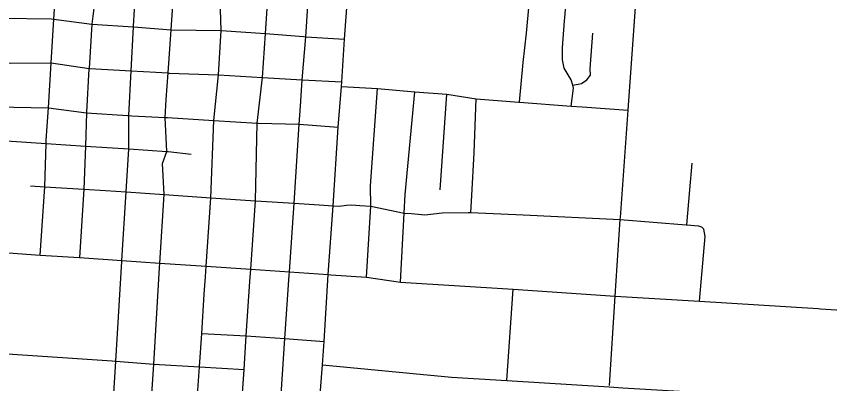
# Model space of a CAD drawing. Extents: x 1755200 to 1902939, y 644115 to 788070.
# Drawn here: x 1835391 to 1842872, y 703953 to 707332 of the extents above; entities that cross this region are included whole.
import ezdxf

# ---------------------------------------------------------------- set-up
doc = ezdxf.new("R2010")
doc.units = 0
doc.layers.add('GM_X_City_Street', color=7, linetype='Continuous')

msp = doc.modelspace()

# ---------------------------------------------------------------- linework, layer by layer
at = {"layer": 'GM_X_City_Street'}
for points in [[(1837539.4, 704892.3), (1837547.1, 705006.2), (1837590.6, 705636.2), (1837605.7, 706349.8), (1837656.3, 706768.4), (1837683.8, 707172.4), (1837704.4, 707497.3), (1837727.6, 707830.5), (1837748.2, 708141.8), (1837770.3, 708435.1), (1837792.1, 708753.6), (1837814.9, 709075.4), (1837842.5, 709472.4), (1837870, 709871.4), (1837893.7, 710188.8), (1837902.4, 710359), (1837875.6, 710385.8), (1837896.4, 711011.4), (1837896.5, 711015.7), (1837953.3, 711715.9), (1837969.8, 711898.5), (1837981.8, 712088.3)], [(1836424.6, 706419.3), (1836446.9, 706829.8), (1836468.8, 707233.7), (1836469.2, 707240.9), (1836487.9, 707551.5), (1836507.7, 707881.6), (1836557.3, 708223.4), (1836577.1, 708517), (1836596.7, 708836.6), (1836616.5, 709157.5), (1836640.5, 709554.8), (1836666.9, 709952.3), (1836686.3, 710271.3), (1836701, 710464.9), (1836728.7, 711102.9), (1836775.9, 711769.1)], [(1836379.6, 711750.3), (1836338.5, 711144.6), (1836336.7, 711118), (1836331.2, 710857.2), (1836309.5, 710490), (1836299.1, 710300.8), (1836277.5, 709980.8), (1836250.5, 709580.4), (1836226.5, 709182), (1836207.3, 708862.8), (1836187.7, 708542), (1836180.1, 708417), (1836169.5, 708247.3), (1836150.9, 707940.9), (1836128.9, 707607.2), (1836085.2, 707260.6), (1836059.7, 706851.5), (1836059.6, 706848.9), (1836035.8, 706451.2)], [(1836708.1, 705018.9), (1836710.5, 705060.8), (1836752, 705693.2), (1836735.6, 705979.3), (1836775.9, 706089), (1836760.9, 706402), (1836770.8, 706568.1), (1836787.3, 706810.8), (1836814.3, 707207.3), (1836836.1, 707527.1), (1836839.1, 707571.4), (1836857.5, 707857), (1836911.1, 708197.7), (1836931.9, 708492.2), (1836953.7, 708812), (1836973.1, 709134.1), (1836999.4, 709531.4), (1837025.5, 709928), (1837046.5, 710248.7), (1837060.4, 710438.8), (1837086.5, 710853.8), (1837057.9, 711065.3), (1837078.4, 711310), (1837107.7, 711754.1)], [(1837129.6, 704935.8), (1837135.7, 705032.6), (1837180.4, 705661.4), (1837206.2, 706374.5), (1837250.6, 706794.2), (1837274.6, 707201.6), (1837267.1, 707495.1), (1837286.9, 707826.7), (1837335.3, 708170.8), (1837355.3, 708463.6), (1837376.7, 708781.8), (1837398.9, 709104.4), (1837423.7, 709501.2), (1837449.3, 709900.2), (1837470.1, 710218.4), (1837484, 710411.1), (1837490, 710512.4)], [(1840433.8, 707291.4), (1840435.9, 707317.2), (1840457, 707582.9), (1840506.2, 708037.4), (1840530.1, 708370.2), (1840588.3, 709189.2), (1840653.3, 710012.6), (1840667.2, 710191.5)], [(1840897.4, 704757.3), (1840945.3, 705462.2), (1840946.7, 705482.5), (1841017.9, 706469.4), (1841083, 707371.7), (1841100.9, 707601.3), (1841135.9, 707997.2), (1841157.1, 708321.7), (1841187.8, 708715.1), (1841188.4, 708723.8), (1841218.5, 709146), (1841235.3, 709476), (1841267.9, 709813), (1841281.8, 709979.6), (1841292.2, 710108.1), (1841308.7, 710148.1), (1841309.8, 710153.9)], [(1838259.6, 704955.8), (1838306.2, 705589.4), (1838352.4, 706311.2), (1838382.5, 706687.6), (1838384.2, 706728.9), (1838410.9, 707120.8), (1838457.1, 707785.2), (1838480.7, 708093), (1838481.3, 708101.7)], [(1835666.6, 706191.3), (1835686.3, 706490.8), (1835711.3, 706905.4), (1835735.9, 707306.8), (1835756.7, 707632.2), (1835777.7, 707966.2), (1835780.7, 708012.4), (1835782.2, 708038)], [(1837901, 704950.7), (1837903.1, 704982), (1837946.7, 705613.6), (1837993.2, 706338.7), (1838005.2, 706506.3), (1838021.5, 706746.1), (1838053.3, 707143.2), (1838096, 707810.1), (1838112.1, 708065.9)], [(1840017.3, 706542.5), (1840051.4, 706908.3), (1840084, 707176.4), (1840106.9, 707443.1)], [(1835227.6, 707317.8), (1835257.9, 707315.8), (1835714.3, 707307.2)], [(1835714.3, 707307.2), (1835735.9, 707306.8), (1836085.2, 707260.6), (1836468.8, 707233.7), (1836814.3, 707207.3), (1837274.6, 707201.6), (1837683.8, 707172.4), (1838033, 707144.8)], [(1840494.7, 706506.1), (1840515.7, 706669.8), (1840508.1, 706698.8), (1840495, 706748.3), (1840428.8, 706853.7), (1840414.1, 706932.1), (1840413.9, 707040.4), (1840433.8, 707291.4)], [(1838033, 707144.8), (1838053.3, 707143.2), (1838410.9, 707120.8)], [(1840508.1, 706698.8), (1840588.5, 706712.6), (1840639.1, 706747.8), (1840671.8, 706789.4), (1840668.8, 706847.6), (1840694.4, 707177.9)], [(1834460.9, 706957.8), (1834829.3, 706934.4), (1835232.3, 706908.9), (1835337.6, 706902.2), (1835711.3, 706905.4), (1836059.7, 706851.5), (1836062.1, 706851.3), (1836065.9, 706851.1)], [(1836065.9, 706851.1), (1836067.4, 706851), (1836446.9, 706829.8), (1836787.3, 706810.8), (1836796.8, 706810.3), (1837250.6, 706794.2), (1837656.3, 706768.4), (1838021.5, 706746.1), (1838384.2, 706728.9)], [(1838382.5, 706687.6), (1838712.6, 706667.9), (1839054.9, 706638.6), (1839350.9, 706616.6), (1839619.6, 706572.6), (1840012.3, 706542.9), (1840017.3, 706542.5), (1840494.7, 706506.1), (1840594.6, 706498.5), (1841017.9, 706469.4)], [(1832997, 706672.2), (1833142.2, 706662.6), (1833311.3, 706651.5), (1833650.9, 706628.8), (1833995.3, 706605.6), (1834433.3, 706552.7), (1834806.1, 706527.7), (1834814.6, 706527.2), (1835205.5, 706500.6), (1835686.3, 706490.8), (1836035.4, 706444.3), (1836414.2, 706419.9), (1836424.6, 706419.3), (1836453.7, 706417.8)], [(1838612, 704933.4), (1838651.5, 705584.9), (1838649.8, 705774), (1838712.6, 706667.9)], [(1838924.9, 704886.6), (1838957.5, 705522.1), (1838966.3, 705694.1), (1839054.9, 706638.6)], [(1839290.7, 705735.2), (1839350.9, 706616.6)], [(1839580.4, 705684), (1839580.4, 705684.1), (1839603.1, 706076), (1839619.6, 706572.6)], [(1836035.8, 706451.2), (1836035.4, 706444.3), (1836027.1, 706137.3), (1836012.4, 705743.3), (1835972.5, 705112.2)], [(1836360.5, 705077), (1836360.9, 705084.6), (1836402, 705716.9), (1836426.1, 706112.4), (1836424.6, 706419.3)], [(1836453.7, 706417.8), (1836760.9, 706402), (1836782.1, 706400.9), (1837206.2, 706374.5), (1837605.7, 706349.8), (1837615.9, 706349.1), (1837993.2, 706338.7), (1838352.4, 706311.2)], [(1834293, 706252.9), (1834318.3, 706251.2), (1834434.9, 706245.2), (1834788.4, 706221.2), (1834812.3, 706219.6), (1835209.1, 706192.8), (1835619.9, 706165.6)], [(1835610.1, 705135.6), (1835652.9, 705765), (1835664.7, 706162.6), (1835666.6, 706191.3)], [(1835619.9, 706165.6), (1835664.7, 706162.6), (1836027.1, 706137.3), (1836426.1, 706112.4), (1836775.9, 706089), (1836787.4, 706087.7)], [(1836787.4, 706087.7), (1836998.9, 706064.5)], [(1841557.8, 705413.8), (1841584.6, 705736.5), (1841608.1, 705980.7)], [(1835523, 705773.8), (1835652.9, 705765), (1836012.4, 705743.3), (1836210.7, 705730.3), (1836402, 705716.9), (1836752, 705693.2), (1837180.4, 705661.4), (1837590.6, 705636.2), (1837946.7, 705613.6), (1838175.3, 705598.2)], [(1839571.4, 705527.3), (1839580.4, 705684)], [(1838175.3, 705598.2), (1838306.2, 705589.4), (1838359.3, 705586.6), (1838426.3, 705596.1), (1838475.3, 705596.9), (1838549.2, 705592.7), (1838651.5, 705584.9), (1838957.5, 705522.1), (1839024.3, 705518.2), (1839148.3, 705505.3), (1839309, 705523.8), (1839547.4, 705528.3), (1839571.4, 705527.3), (1840051.8, 705506.8), (1840945.3, 705462.2), (1841550.1, 705414.5), (1841557.8, 705413.8), (1841664, 705403.9), (1841691.9, 705395.2), (1841715.4, 705374.6)], [(1841674.3, 704710.8), (1841725.3, 705306.2), (1841715.4, 705374.6)], [(1832878.1, 705315.7), (1833053.9, 705304.9), (1833223.7, 705294.4), (1833562.5, 705272.4), (1833907.5, 705249.8), (1834248.9, 705228.2), (1834584.3, 705204.6), (1834749.5, 705194), (1835149.7, 705167.6), (1835610.1, 705135.6), (1835972.5, 705112.2)], [(1835972.5, 705112.2), (1836360.9, 705084.6), (1836710.5, 705060.8), (1837135.7, 705032.6), (1837547.1, 705006.2), (1837903.1, 704982), (1838259.6, 704955.8), (1838282.7, 704954.3)], [(1836065.5, 700743.2), (1836134.3, 701328.4), (1836145.8, 701885.1), (1836146.3, 701891), (1836183.9, 702187), (1836206.9, 702569.8), (1836266.7, 703516.6), (1836305.7, 704161.4), (1836360.5, 705077)], [(1836698.8, 704860.8), (1836708.1, 705018.9)], [(1837971.7, 700650.7), (1838004.9, 701202.6), (1838021.5, 701436.2), (1838043.9, 701761.1), (1838066.2, 702059.3), (1838091.1, 702430.6), (1838137.6, 703096.7), (1838149.6, 703382.1), (1838207.2, 704127.2), (1838220.9, 704342.1), (1838259.6, 704955.8)], [(1838282.7, 704954.3), (1838612, 704933.4), (1838924.9, 704886.6), (1839960.6, 704821.7), (1840897.4, 704757.3), (1841674.3, 704710.8), (1842764.4, 704643.3), (1842786.8, 704641.9)], [(1837119.5, 704777.9), (1837129.6, 704935.8)], [(1837432.3, 703327.4), (1837440.7, 703435), (1837485.1, 704083.6), (1837505.7, 704392), (1837539.4, 704892.3)], [(1837839.9, 704040.3), (1837862.1, 704368.2), (1837901, 704950.7)], [(1836613.5, 703490.9), (1836613.5, 703491.2), (1836656.1, 704134.2), (1836698.8, 704860.8)], [(1839901.5, 703984), (1839960.6, 704821.7)], [(1836895.8, 701829.3), (1836943.3, 702463.8), (1837029.7, 703464.6), (1837074.5, 704109.6), (1837096.5, 704415.6), (1837119.5, 704777.9)], [(1840845, 703937.3), (1840897.4, 704757.3)], [(1838207.2, 704127.2), (1839393.5, 704013.6), (1839901.5, 703984), (1840844.2, 703923.6), (1840969.4, 703915.6), (1841699.4, 703870.9), (1842395.3, 703825), (1843277.2, 703766.8), (1843385.2, 703760.3), (1843405.4, 703769.9), (1843420.1, 703801.6), (1843432.4, 703993.9), (1843474.6, 704598.1)], [(1842786.8, 704641.9), (1843474.6, 704598.1), (1843731.6, 704577.6), (1844482.7, 704537.5)], [(1837096.5, 704415.6), (1837505.7, 704392), (1837862.1, 704368.2), (1838220.9, 704342.1)], [(1834849.1, 704257.2), (1836272.6, 704163.6)], [(1836272.6, 704163.6), (1836305.7, 704161.4), (1836656.1, 704134.2), (1837074.5, 704109.6), (1837485.1, 704083.6)], [(1837817.7, 703712.4), (1837839.9, 704040.3)]]:
    msp.add_lwpolyline(points, dxfattribs=at)

doc.saveas('drawing.dxf')
